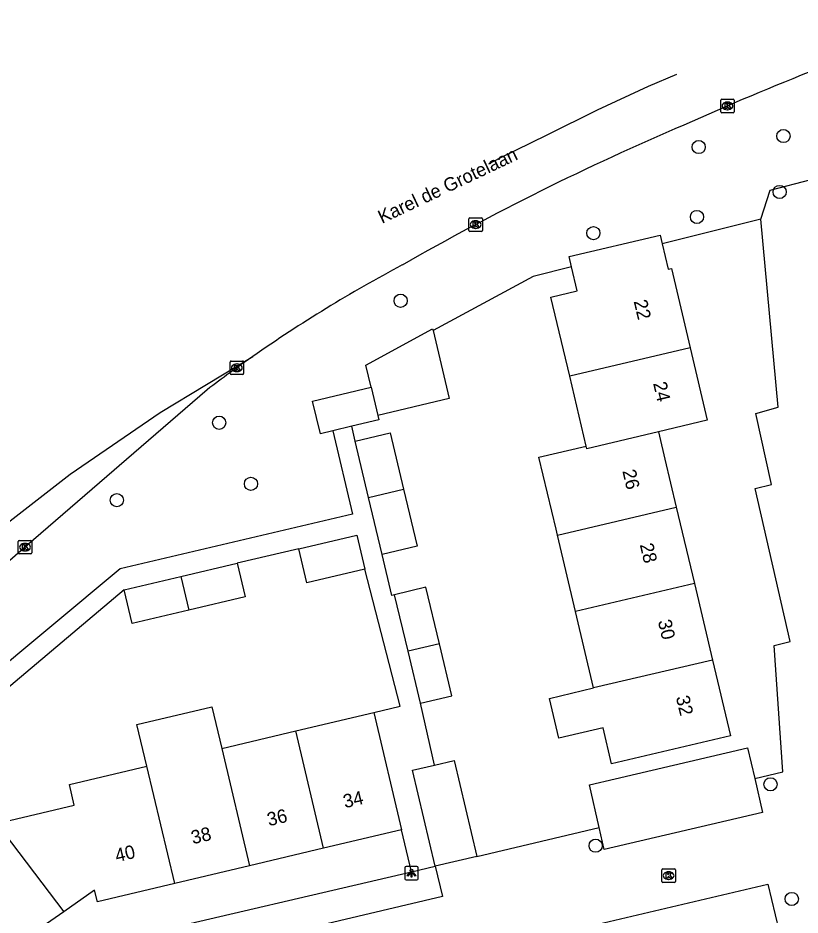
# Model space of a CAD drawing. Extents: x 158038 to 159242, y 380133 to 381214.
# Drawn here: x 158379 to 158436.9, y 381055.1 to 381121.5 of the extents above; entities that cross this region are included whole.
import ezdxf

# ---------------------------------------------------------------- set-up
doc = ezdxf.new("R2010")
doc.units = 0
for name, color, linetype in [('IMGEO_Berm_groen', 7, 'Continuous'), ('IMGEO_Boom', 7, 'Continuous'), ('IMGEO_Kolk', 7, 'Continuous'), ('IMGEO_Lichtpunt', 7, 'Continuous'), ('IMGEO_Muur', 7, 'Continuous'), ('IMGEO_Openbare_ruimte_label', 7, 'Continuous'), ('IMGEO_Pand', 7, 'Continuous'), ('IMGEO_Pand_nummerreeks', 7, 'Continuous'), ('IMGEO_Parkeervlak_open', 7, 'Continuous'), ('IMGEO_Rijbaan_regionaal_gesloten', 7, 'Continuous'), ('IMGEO_Voetpad_open', 7, 'Continuous')]:
    doc.layers.add(name, color=color, linetype=linetype)

msp = doc.modelspace()

# ---------------------------------------------------------------- linework, layer by layer
at = {"layer": 'IMGEO_Berm_groen'}
for points in [[(158433.978, 381106.643), (158426.688, 381104.815)], [(158419.965, 381103.129), (158417.108, 381102.413), (158409.705, 381098.402)]]:
    msp.add_lwpolyline(points, dxfattribs=at)
at = {"layer": 'IMGEO_Boom'}
for centre in [(158435.658, 381112.805), (158429.383, 381111.992), (158435.377, 381108.662), (158429.256, 381106.812), (158421.582, 381105.617), (158407.3, 381100.607), (158393.854, 381091.572), (158396.213, 381087.048), (158386.279, 381085.839), (158434.705, 381064.795), (158421.746, 381060.248), (158436.276, 381056.306)]:
    msp.add_circle(centre, 0.489, dxfattribs=at)
at = {"layer": 'IMGEO_Kolk'}
for p, q in [((158431.013, 381114.606), (158431.013, 381115.458)), ((158431.088, 381115.532), (158431.94, 381115.532)), ((158431.501, 381115.312), (158431.526, 381115.312)), ((158432.014, 381115.458), (158432.014, 381114.606)), ((158431.94, 381114.532), (158431.088, 381114.532)), ((158431.524, 381114.752), (158431.499, 381114.752)), ((158412.36, 381105.82), (158412.36, 381106.672)), ((158412.435, 381106.746), (158413.287, 381106.746)), ((158412.848, 381106.526), (158412.873, 381106.526)), ((158413.361, 381106.672), (158413.361, 381105.82)), ((158413.287, 381105.746), (158412.435, 381105.746)), ((158412.871, 381105.966), (158412.846, 381105.966)), ((158394.671, 381095.217), (158394.671, 381096.069)), ((158394.746, 381096.143), (158395.598, 381096.143)), ((158395.159, 381095.923), (158395.184, 381095.923)), ((158395.672, 381096.069), (158395.672, 381095.217)), ((158395.598, 381095.143), (158394.746, 381095.143)), ((158395.182, 381095.363), (158395.157, 381095.363)), ((158378.979, 381081.93), (158378.979, 381082.782)), ((158379.054, 381082.856), (158379.906, 381082.856)), ((158379.467, 381082.636), (158379.492, 381082.636)), ((158379.98, 381082.782), (158379.98, 381081.93)), ((158379.906, 381081.856), (158379.054, 381081.856)), ((158379.49, 381082.076), (158379.465, 381082.076)), ((158426.653, 381057.608), (158426.653, 381058.46)), ((158426.728, 381058.534), (158427.58, 381058.534)), ((158427.654, 381058.46), (158427.654, 381057.608)), ((158427.141, 381058.314), (158427.166, 381058.314)), ((158427.58, 381057.534), (158426.728, 381057.534)), ((158427.164, 381057.754), (158427.139, 381057.754))]:
    msp.add_line(p, q, dxfattribs=at)
for points in [[(158431.013, 381114.606), (158431.013, 381115.458)], [(158431.088, 381115.532), (158431.94, 381115.532)], [(158431.334, 381115.232), (158431.457, 381115.232), (158431.457, 381115.081), (158431.587, 381115.232), (158431.751, 381115.232), (158431.605, 381115.081), (158431.758, 381114.832), (158431.606, 381114.832), (158431.521, 381114.996), (158431.457, 381114.929), (158431.457, 381114.832), (158431.334, 381114.832), (158431.334, 381115.232)], [(158432.014, 381115.458), (158432.014, 381114.606)], [(158431.94, 381114.532), (158431.088, 381114.532)], [(158412.36, 381105.82), (158412.36, 381106.672)], [(158412.435, 381106.746), (158413.287, 381106.746)], [(158412.681, 381106.446), (158412.804, 381106.446), (158412.804, 381106.295), (158412.934, 381106.446), (158413.098, 381106.446), (158412.952, 381106.295), (158413.105, 381106.046), (158412.953, 381106.046), (158412.868, 381106.21), (158412.804, 381106.143), (158412.804, 381106.046), (158412.681, 381106.046), (158412.681, 381106.446)], [(158413.361, 381106.672), (158413.361, 381105.82)], [(158413.287, 381105.746), (158412.435, 381105.746)], [(158394.671, 381095.217), (158394.671, 381096.069)], [(158394.746, 381096.143), (158395.598, 381096.143)], [(158394.992, 381095.843), (158395.115, 381095.843), (158395.115, 381095.692), (158395.245, 381095.843), (158395.409, 381095.843), (158395.263, 381095.692), (158395.416, 381095.443), (158395.264, 381095.443), (158395.179, 381095.607), (158395.115, 381095.54), (158395.115, 381095.443), (158394.992, 381095.443), (158394.992, 381095.843)], [(158395.672, 381096.069), (158395.672, 381095.217)], [(158395.598, 381095.143), (158394.746, 381095.143)], [(158378.979, 381081.93), (158378.979, 381082.782)], [(158379.054, 381082.856), (158379.906, 381082.856)], [(158379.3, 381082.556), (158379.423, 381082.556), (158379.423, 381082.405), (158379.553, 381082.556), (158379.717, 381082.556), (158379.571, 381082.405), (158379.724, 381082.156), (158379.572, 381082.156), (158379.487, 381082.32), (158379.423, 381082.253), (158379.423, 381082.156), (158379.3, 381082.156), (158379.3, 381082.556)], [(158379.98, 381082.782), (158379.98, 381081.93)], [(158379.906, 381081.856), (158379.054, 381081.856)], [(158426.653, 381057.608), (158426.653, 381058.46)], [(158426.728, 381058.534), (158427.58, 381058.534)], [(158427.654, 381058.46), (158427.654, 381057.608)], [(158426.974, 381058.234), (158427.097, 381058.234), (158427.097, 381058.083), (158427.227, 381058.234), (158427.391, 381058.234), (158427.245, 381058.083), (158427.398, 381057.834), (158427.246, 381057.834), (158427.161, 381057.998), (158427.097, 381057.931), (158427.097, 381057.834), (158426.974, 381057.834), (158426.974, 381058.234)], [(158427.58, 381057.534), (158426.728, 381057.534)]]:
    msp.add_lwpolyline(points, dxfattribs=at)
for centre, start, end in [((158431.09, 381115.456), 91.55205, 178.44795), ((158431.09, 381115.456), 91.55205, 178.44795), ((158431.938, 381115.456), 1.55205, 88.44795), ((158431.938, 381115.456), 1.55205, 88.44795), ((158431.09, 381114.608), 181.55205, 268.44795), ((158431.09, 381114.608), 181.55205, 268.44795), ((158431.938, 381114.608), 271.55205, 358.44795), ((158431.938, 381114.608), 271.55205, 358.44795), ((158412.437, 381106.67), 91.55205, 178.44795), ((158412.437, 381106.67), 91.55205, 178.44795), ((158413.285, 381106.67), 1.55205, 88.44795), ((158413.285, 381106.67), 1.55205, 88.44795), ((158412.437, 381105.822), 181.55205, 268.44795), ((158412.437, 381105.822), 181.55205, 268.44795), ((158413.285, 381105.822), 271.55205, 358.44795), ((158413.285, 381105.822), 271.55205, 358.44795), ((158394.748, 381096.067), 91.55205, 178.44795), ((158394.748, 381096.067), 91.55205, 178.44795), ((158395.596, 381096.067), 1.55205, 88.44795), ((158395.596, 381096.067), 1.55205, 88.44795), ((158394.748, 381095.219), 181.55205, 268.44795), ((158394.748, 381095.219), 181.55205, 268.44795), ((158395.596, 381095.219), 271.55205, 358.44795), ((158395.596, 381095.219), 271.55205, 358.44795), ((158379.056, 381082.78), 91.55205, 178.44795), ((158379.056, 381082.78), 91.55205, 178.44795), ((158379.904, 381082.78), 1.55205, 88.44795), ((158379.904, 381082.78), 1.55205, 88.44795), ((158379.056, 381081.932), 181.55205, 268.44795), ((158379.056, 381081.932), 181.55205, 268.44795), ((158379.904, 381081.932), 271.55205, 358.44795), ((158379.904, 381081.932), 271.55205, 358.44795), ((158426.73, 381058.458), 91.55205, 178.44795), ((158426.73, 381058.458), 91.55205, 178.44795), ((158427.578, 381058.458), 1.55205, 88.44795), ((158427.578, 381058.458), 1.55205, 88.44795), ((158426.73, 381057.61), 181.55205, 268.44795), ((158426.73, 381057.61), 181.55205, 268.44795), ((158427.578, 381057.61), 271.55205, 358.44795), ((158427.578, 381057.61), 271.55205, 358.44795)]:
    msp.add_arc(centre, 0.0765, start, end, dxfattribs=at)
for centre, major_axis, ratio, start_param, end_param in [((158431.5, 381115.032), (-0.387, 0.002), 0.722429, 4.712389, 7.853982), ((158431.525, 381115.032), (-0.39, 0.002), 0.717154, 1.570796, 4.712389), ((158412.847, 381106.246), (-0.387, 0.002), 0.722429, 4.712389, 7.853982), ((158412.872, 381106.246), (-0.39, 0.002), 0.717154, 1.570796, 4.712389), ((158395.158, 381095.643), (-0.387, 0.002), 0.722429, 4.712389, 7.853982), ((158395.183, 381095.643), (-0.39, 0.002), 0.717154, 1.570796, 4.712389), ((158379.466, 381082.356), (-0.387, 0.002), 0.722429, 4.712389, 7.853982), ((158379.491, 381082.356), (-0.39, 0.002), 0.717154, 1.570796, 4.712389), ((158427.14, 381058.034), (-0.387, 0.002), 0.722429, 4.712389, 7.853982), ((158427.165, 381058.034), (-0.39, 0.002), 0.717154, 1.570796, 4.712389)]:
    msp.add_ellipse(centre, major_axis=major_axis, ratio=ratio, start_param=start_param, end_param=end_param, dxfattribs=at)
at = {"layer": 'IMGEO_Lichtpunt'}
for p, q in [((158407.611, 381058.614), (158407.611, 381057.807)), ((158407.611, 381058.614), (158407.611, 381057.807)), ((158408.513, 381058.709), (158407.705, 381058.709)), ((158408.513, 381058.709), (158407.705, 381058.709)), ((158408.607, 381057.807), (158408.607, 381058.614)), ((158408.607, 381057.807), (158408.607, 381058.614)), ((158407.705, 381057.713), (158408.513, 381057.713)), ((158407.705, 381057.713), (158408.513, 381057.713))]:
    msp.add_line(p, q, dxfattribs=at)
for points in [[(158407.985, 381058.278), (158408.024, 381058.25), (158407.836, 381057.988), (158407.798, 381058.015), (158407.985, 381058.278)], [(158408.087, 381058.23), (158408.134, 381058.23), (158408.134, 381057.908), (158408.087, 381057.908), (158408.087, 381058.23)], [(158408.197, 381058.25), (158408.235, 381058.277), (158408.422, 381058.015), (158408.383, 381057.987), (158408.197, 381058.25)]]:
    msp.add_lwpolyline(points, dxfattribs=at)
msp.add_circle((158408.11, 381058.412), 0.0994, dxfattribs=at)
for centre, start, end in [((158407.705, 381058.614), 90, 180), ((158407.705, 381058.614), 90, 180), ((158408.513, 381058.614), 0, 90), ((158408.513, 381058.614), 0, 90), ((158407.705, 381057.807), 180, 270), ((158407.705, 381057.807), 180, 270), ((158408.513, 381057.807), 270, 0), ((158408.513, 381057.807), 270, 360)]:
    msp.add_arc(centre, 0.0946, start, end, dxfattribs=at)
at = {"layer": 'IMGEO_Muur'}
msp.add_lwpolyline([(158412.941, 381059.452), (158422.017, 381061.593), (158421.283, 381064.763), (158423.191, 381065.209)], dxfattribs=at)
at = {"layer": 'IMGEO_Pand'}
for points in [[(158419.965, 381103.129), (158419.788, 381103.877), (158426.532, 381105.474), (158426.688, 381104.815)], [(158426.688, 381104.815), (158427.133, 381102.934), (158427.357, 381102.987), (158428.744, 381097.13)], [(158419.827, 381095.019), (158418.44, 381100.875), (158420.39, 381101.337), (158419.965, 381103.129)], [(158405.113, 381094.199), (158404.723, 381095.843), (158409.674, 381098.532), (158409.705, 381098.402)], [(158409.705, 381098.402), (158410.897, 381093.368), (158405.607, 381092.115)], [(158428.744, 381097.13), (158419.827, 381095.019)], [(158428.744, 381097.13), (158430.016, 381091.762), (158426.402, 381090.906)], [(158421.052, 381089.847), (158419.827, 381095.019)], [(158402.268, 381090.979), (158401.355, 381090.763), (158400.783, 381093.174), (158405.113, 381094.199)], [(158405.113, 381094.199), (158405.607, 381092.115)], [(158405.607, 381092.115), (158405.684, 381091.788), (158403.681, 381091.314)], [(158403.681, 381091.314), (158402.268, 381090.979)], [(158403.944, 381090.201), (158406.535, 381090.815), (158407.522, 381086.646)], [(158426.402, 381090.906), (158421.099, 381089.649), (158421.052, 381089.847)], [(158426.402, 381090.906), (158426.481, 381090.573), (158426.884, 381088.87), (158427.724, 381085.325)], [(158404.931, 381086.033), (158403.944, 381090.201)], [(158418.918, 381083.251), (158418.815, 381083.685), (158417.552, 381089.019), (158421.052, 381089.847)], [(158404.931, 381086.033), (158407.522, 381086.646)], [(158407.522, 381086.646), (158408.521, 381082.431), (158405.929, 381081.817)], [(158405.929, 381081.817), (158404.931, 381086.033)], [(158418.918, 381083.251), (158427.724, 381085.325)], [(158427.724, 381085.325), (158429.064, 381079.669)], [(158399.761, 381082.232), (158404.061, 381083.251), (158404.658, 381080.729)], [(158420.26, 381077.585), (158418.918, 381083.251)], [(158404.658, 381080.729), (158400.358, 381079.711), (158399.761, 381082.232)], [(158391.007, 381080.19), (158395.204, 381081.184)], [(158395.204, 381081.184), (158395.795, 381078.691), (158391.602, 381077.698)], [(158386.818, 381079.198), (158391.007, 381080.19)], [(158391.007, 381080.19), (158391.602, 381077.698)], [(158391.602, 381077.698), (158387.409, 381076.704), (158386.818, 381079.198)], [(158410.17, 381075.196), (158409.174, 381079.385), (158406.854, 381078.833)], [(158429.064, 381079.669), (158420.26, 381077.585)], [(158429.064, 381079.669), (158430.408, 381073.997)], [(158407.849, 381074.646), (158406.854, 381078.833)], [(158421.599, 381071.931), (158420.26, 381077.585)], [(158410.17, 381075.196), (158407.849, 381074.646)], [(158408.763, 381070.802), (158411.084, 381071.354), (158410.17, 381075.196)], [(158408.763, 381070.802), (158407.849, 381074.646)], [(158430.408, 381073.997), (158431.734, 381068.397), (158422.93, 381066.312), (158422.298, 381068.982), (158419.018, 381068.213), (158418.326, 381071.163), (158421.599, 381071.931)], [(158430.408, 381073.997), (158421.599, 381071.931)], [(158388.504, 381066.136), (158387.771, 381069.23), (158393.313, 381070.544), (158394.047, 381067.449)], [(158399.533, 381068.749), (158405.319, 381070.119)], [(158405.319, 381070.119), (158407.378, 381061.428)], [(158394.047, 381067.449), (158399.533, 381068.749)], [(158401.593, 381060.058), (158399.533, 381068.749)], [(158394.047, 381067.449), (158396.107, 381058.758)], [(158409.81, 381066.22), (158411.257, 381066.563), (158412.941, 381059.452)], [(158377.361, 381061.894), (158383.128, 381063.259), (158382.768, 381064.778), (158388.504, 381066.136)], [(158390.564, 381057.445), (158388.504, 381066.136)], [(158409.864, 381058.723), (158408.18, 381065.834), (158409.81, 381066.22)], [(158377.361, 381061.894), (158382.344, 381055.362)], [(158407.378, 381061.428), (158401.593, 381060.058)], [(158401.593, 381060.058), (158396.107, 381058.758)], [(158412.941, 381059.452), (158409.864, 381058.723)], [(158396.107, 381058.758), (158390.564, 381057.445)], [(158390.564, 381057.445), (158384.834, 381056.088), (158384.63, 381056.947), (158382.344, 381055.362)], [(158382.344, 381055.362), (158379.776, 381053.581), (158380.582, 381053.083), (158377.309, 381047.779)]]:
    msp.add_lwpolyline(points, dxfattribs=at)
at = {"layer": 'IMGEO_Parkeervlak_open'}
for points in [[(158422.017, 381061.593), (158421.283, 381064.763), (158423.191, 381065.209), (158433.005, 381067.5), (158433.532, 381065.232)], [(158387.343, 381053.48), (158408.115, 381058.316)]]:
    msp.add_lwpolyline(points, dxfattribs=at)
at = {"layer": 'IMGEO_Rijbaan_regionaal_gesloten'}
for points in [[(158413.825, 381110.745), (158414.666, 381111.189), (158418.148, 381112.891), (158421.878, 381114.755), (158425.671, 381116.489), (158427.759, 381117.397)], [(158327.79, 381040.547), (158373.028, 381080.17), (158382.823, 381087.764), (158389.479, 381092.337), (158396.35, 381096.478)], [(158392.967, 381094.018), (158379.556, 381082.426), (158338.208, 381046.187), (158329.502, 381038.556)]]:
    msp.add_lwpolyline(points, dxfattribs=at)
for centre, radius, start, end in [((158528.829, 380888.412), 246.632, 109.04042, 114.05997), ((158507.526, 380927.953), 201.868, 113.11427, 119.72755), ((158457.951, 381008.241), 107.613, 118.00355, 124.92001), ((158457.357, 381009.025), 106.63, 124.89948, 127.14721)]:
    msp.add_arc(centre, radius, start, end, dxfattribs=at)
at = {"layer": 'IMGEO_Voetpad_open'}
for points in [[(158433.978, 381106.643), (158434.68, 381108.792), (158437.722, 381109.577), (158437.546, 381110.54), (158456.233, 381114.875), (158456.671, 381112.678), (158475.289, 381117.043), (158475.587, 381115.539), (158476.628, 381115.789), (158478.895, 381116.334)], [(158433.532, 381065.232), (158435.62, 381065.721), (158434.986, 381075.07), (158436.161, 381075.363), (158433.567, 381086.7), (158434.781, 381086.992), (158433.608, 381092.249), (158435.275, 381092.725), (158433.978, 381106.643)], [(158403.944, 381090.201), (158403.681, 381091.314)], [(158402.268, 381090.979), (158403.729, 381084.79), (158386.519, 381080.758), (158360.887, 381059.398)], [(158399.761, 381082.232), (158395.204, 381081.184)], [(158406.854, 381078.833), (158406.65, 381078.785), (158405.929, 381081.817)], [(158405.319, 381070.119), (158407.277, 381070.583), (158404.658, 381080.729)], [(158386.818, 381079.198), (158361.921, 381058.214)], [(158409.81, 381066.22), (158408.763, 381070.802)], [(158433.532, 381065.232), (158434.119, 381062.705), (158422.391, 381059.979), (158422.017, 381061.593)], [(158408.115, 381058.316), (158407.378, 381061.428)], [(158412.941, 381059.452), (158422.017, 381061.593)], [(158409.864, 381058.723), (158410.396, 381056.477), (158402.78, 381054.674), (158387.886, 381051.146), (158387.343, 381053.48)], [(158408.115, 381058.316), (158409.864, 381058.723)], [(158389.015, 381043.132), (158388.476, 381045.507), (158397.589, 381047.573), (158397.338, 381048.68), (158421.489, 381054.349), (158434.514, 381057.407), (158435.315, 381053.994)]]:
    msp.add_lwpolyline(points, dxfattribs=at)

# ---------------------------------------------------------------- texts
at = {"layer": 'IMGEO_Openbare_ruimte_label'}
msp.add_text('Karel de Grotelaan', height=1, rotation=25.33528, dxfattribs=at).set_placement((158405.92, 381106.293))
at = {"layer": 'IMGEO_Pand_nummerreeks'}
for s, rotation, p in [('22', 283.32725, (158424.56, 381100.569)), ('24', 283.32679, (158425.998, 381094.494)), ('26', 283.32679, (158423.721, 381087.997)), ('28', 283.32646, (158425.012, 381082.542)), ('30', 283.32646, (158426.354, 381076.878)), ('32', 283.32646, (158427.688, 381071.247)), ('34', 13.32605, (158403.176, 381063.022)), ('36', 13.32605, (158397.54, 381061.687)), ('38', 13.32605, (158391.907, 381060.352)), ('40', 13.32605, (158386.271, 381059.017))]:
    msp.add_text(s, height=1, rotation=rotation, dxfattribs=at).set_placement(p)

doc.saveas('drawing.dxf')
